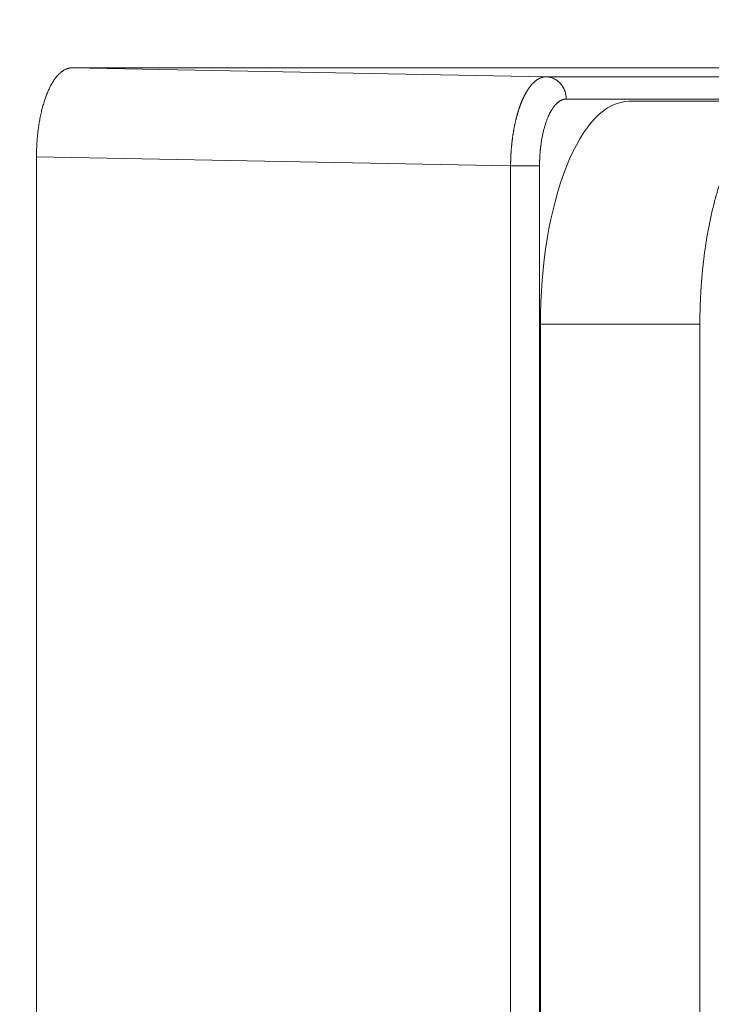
# Model space of a CAD drawing. Header units: millimetres. Extents: x 5437 to 18441, y -4466 to 3128.
# Tile 379 of 497: x 13810 to 13826, y -64 to -42. Entities that reach past the tile are written whole.
import ezdxf

# ---------------------------------------------------------------- set-up
doc = ezdxf.new("R2010")
doc.units = ezdxf.units.MM
doc.layers.add('1', color=7, linetype='Continuous', true_color=0xffffff)
doc.dimstyles.get("Standard").update_dxf_attribs({"dimtxt": 0.18, "dimasz": 0.18, "dimexe": 0.18, "dimexo": 0.0625, "dimgap": 0.09, "dimtad": 0, "dimtih": 1, "dimtoh": 1, "dimdec": 4, "dimzin": 0, "dimdsep": 46, "dimtxsty": 'Standard', "dimcen": 0.09, "dimadec": 0, "dimazin": 0, "dimtfac": 1, "dimtdec": 4, "dimtofl": 0, "dimtmove": 0, "dimatfit": 3, "dimfxl": 1, "dimtolj": 1, "dimtzin": 0, "dimarcsym": 0})

# ---------------------------------------------------------------- blocks, each defined once
blk = doc.blocks.new('*D3')
at = {"color": 0, "lineweight": -2, "transparency": 16777216}
for p, q in [((13674.147, 1169.564), (14135.36, 1169.564)), ((13833.147, -580.436), (14135.36, -580.436))]:
    blk.add_line(p, q, dxfattribs=at)
at = {"color": 0, "lineweight": 0, "transparency": 16777216}
for p, q in [((14135.18, 1089.564), (14135.18, 421.321)), ((14135.18, -500.436), (14135.18, 167.808))]:
    blk.add_line(p, q, dxfattribs=at)
at = {"color": 0, "lineweight": 20, "transparency": 16777216}
for points in [[(14121.847, 1089.564), (14148.514, 1089.564), (14135.18, 1169.564)], [(14121.847, -500.436), (14148.514, -500.436), (14135.18, -580.436)]]:
    blk.add_solid(points, dxfattribs=at)
at = {"layer": 'Defpoints', "color": 0, "lineweight": 20, "transparency": 16777216}
for p in [(13674.085, 1169.564), (13833.085, -580.436), (14135.18, -580.436)]:
    blk.add_point(p, dxfattribs=at)
at = {"color": 0, "lineweight": 20, "transparency": 16777216, "insert": (14135.18, 294.564), "char_height": 80, "attachment_point": 5, "rotation": 270}
blk.add_mtext('\\A1;1750', dxfattribs=at)
blk = doc.blocks.new('*D4')
at = {"color": 0, "lineweight": -2, "transparency": 16777216}
for p, q in [((13346.81, 234.502), (13346.81, -825.635)), ((13857.587, -64.498), (13857.587, -825.635))]:
    blk.add_line(p, q, dxfattribs=at)
at = {"color": 0, "lineweight": 0, "transparency": 16777216}
for p, q in [((13426.81, -825.455), (13508.775, -825.455)), ((13777.587, -825.455), (13695.622, -825.455))]:
    blk.add_line(p, q, dxfattribs=at)
at = {"color": 0, "lineweight": 20, "transparency": 16777216}
for points in [[(13426.81, -812.121), (13426.81, -838.788), (13346.81, -825.455)], [(13777.587, -812.121), (13777.587, -838.788), (13857.587, -825.455)]]:
    blk.add_solid(points, dxfattribs=at)
at = {"layer": 'Defpoints', "color": 0, "lineweight": 20, "transparency": 16777216}
for p in [(13346.81, 234.564), (13857.587, -64.436), (13346.81, -825.455)]:
    blk.add_point(p, dxfattribs=at)
at = {"color": 0, "lineweight": 20, "transparency": 16777216, "insert": (13602.199, -825.455), "char_height": 80, "attachment_point": 5}
blk.add_mtext('\\A1;515', dxfattribs=at)

msp = doc.modelspace()

# ---------------------------------------------------------------- linework, layer by layer
at = {"layer": '1', "color": 0, "lineweight": 20}
for p, q in [((13826.61187, -43.43566), (13811.47257, -43.43566)), ((13811.47257, -43.43566), (13822.10856, -43.63655)), ((13822.10856, -43.63655), (13837.08779, -43.63655)), ((13837.5384, -44.13647), (13822.55917, -44.13647)), ((13823.97324, -44.18566), (13827.55037, -44.18566)), ((13810.6759, -45.43536), (13810.6759, -83.43597)), ((13821.31189, -45.63624), (13810.6759, -45.43536)), ((13821.31189, -83.23508), (13821.31189, -45.63624)), ((13821.96166, -45.63624), (13821.96166, -83.23508)), ((13821.98126, -49.18566), (13821.98126, -79.68566)), ((13825.55839, -49.18566), (13821.98126, -49.18566)), ((13825.55839, -79.68566), (13825.55839, -49.18566))]:
    msp.add_line(p, q, dxfattribs=at)
msp.add_ellipse((13823.97324, -49.18566), major_axis=(0, -5), ratio=0.39839611, start_param=3.14159265, end_param=4.71238898, dxfattribs=at)
for points, degree, knots in [([(13810.6759, -45.43536), (13810.6759, -45.24173), (13810.68523, -45.04222), (13810.70504, -44.84188), (13810.76565, -44.45616), (13810.86534, -44.11569), (13810.92349, -43.96387), (13811.05518, -43.70038), (13811.20686, -43.5329), (13811.28616, -43.47529), (13811.37169, -43.44182), (13811.45504, -43.43607), (13811.4609, -43.4358), (13811.46674, -43.43566), (13811.47257, -43.43566)], 5, [0, 0, 0, 0, 0, 0, 0.32746887, 0.32746887, 0.32746887, 0.64841662, 0.64841662, 0.64841662, 0.97525169, 0.97525169, 0.97525169, 1, 1, 1, 1, 1, 1]), ([(13821.31189, -45.63624), (13821.31193, -45.62907), (13821.312, -45.61473), (13821.31223, -45.59322), (13821.31255, -45.57171), (13821.31295, -45.55021), (13821.31345, -45.52872), (13821.31404, -45.50724), (13821.31473, -45.48578), (13821.3155, -45.46433), (13821.31636, -45.44291), (13821.31732, -45.42151), (13821.31837, -45.40013), (13821.31951, -45.37878), (13821.32074, -45.35746), (13821.32206, -45.33617), (13821.32347, -45.31492), (13821.32497, -45.2937), (13821.32656, -45.27252), (13821.32824, -45.25139), (13821.33001, -45.2303), (13821.33187, -45.20926), (13821.33382, -45.18826), (13821.33586, -45.16732), (13821.33799, -45.14643), (13821.3402, -45.1256), (13821.34251, -45.10483), (13821.3449, -45.08412), (13821.34738, -45.06348), (13821.34994, -45.0429), (13821.3526, -45.02239), (13821.35534, -45.00195), (13821.35816, -44.98158), (13821.36108, -44.96129), (13821.36408, -44.94108), (13821.36716, -44.92095), (13821.37033, -44.9009), (13821.37358, -44.88093), (13821.37692, -44.86106), (13821.38034, -44.84127), (13821.38384, -44.82158), (13821.38743, -44.80198), (13821.3911, -44.78247), (13821.39485, -44.76307), (13821.39868, -44.74376), (13821.40259, -44.72456), (13821.40659, -44.70547), (13821.41066, -44.68648), (13821.41482, -44.6676), (13821.41905, -44.64884), (13821.42336, -44.63019), (13821.42775, -44.61165), (13821.43222, -44.59324), (13821.43677, -44.57494), (13821.44139, -44.55677), (13821.44609, -44.53872), (13821.45086, -44.5208), (13821.45571, -44.50301), (13821.46063, -44.48535), (13821.46563, -44.46783), (13821.4707, -44.45044), (13821.47584, -44.43318), (13821.48105, -44.41607), (13821.48634, -44.39909), (13821.49169, -44.38226), (13821.49712, -44.36558), (13821.50262, -44.34904), (13821.50818, -44.33265), (13821.51382, -44.31641), (13821.51952, -44.30033), (13821.52528, -44.28439), (13821.53112, -44.26862), (13821.53702, -44.253), (13821.54298, -44.23755), (13821.54901, -44.22225), (13821.5551, -44.20712), (13821.56126, -44.19216), (13821.56748, -44.17736), (13821.57375, -44.16273), (13821.58009, -44.14827), (13821.58649, -44.13399), (13821.59295, -44.11987), (13821.59947, -44.10594), (13821.60604, -44.09218), (13821.61267, -44.07859), (13821.61936, -44.06519), (13821.6261, -44.05197), (13821.6329, -44.03894), (13821.63975, -44.02609), (13821.64666, -44.01342), (13821.65362, -44.00095), (13821.66062, -43.98866), (13821.66768, -43.97656), (13821.67479, -43.96466), (13821.68195, -43.95295), (13821.68916, -43.94143), (13821.69641, -43.93011), (13821.70371, -43.91899), (13821.71105, -43.90806), (13821.71845, -43.89734), (13821.72588, -43.88682), (13821.73336, -43.8765), (13821.74088, -43.86638), (13821.74844, -43.85647), (13821.75604, -43.84676), (13821.76368, -43.83726), (13821.77137, -43.82797), (13821.77908, -43.81889), (13821.78684, -43.81002), (13821.79463, -43.80136), (13821.80246, -43.79291), (13821.81032, -43.78468), (13821.81822, -43.77666), (13821.82615, -43.76886), (13821.83411, -43.76127), (13821.8421, -43.7539), (13821.85012, -43.74674), (13821.85817, -43.73981), (13821.86625, -43.73309), (13821.87435, -43.7266), (13821.88248, -43.72033), (13821.89064, -43.71427), (13821.89882, -43.70844), (13821.90703, -43.70284), (13821.91526, -43.69745), (13821.9235, -43.6923), (13821.93177, -43.68736), (13821.94006, -43.68265), (13821.94837, -43.67817), (13821.9567, -43.67392), (13821.96504, -43.66989), (13821.9734, -43.66609), (13821.98178, -43.66252), (13821.99017, -43.65917), (13821.99857, -43.65606), (13822.00698, -43.65317), (13822.01541, -43.65051), (13822.02384, -43.64809), (13822.03229, -43.64589), (13822.04074, -43.64393), (13822.0492, -43.64219), (13822.05767, -43.64068), (13822.06615, -43.63941), (13822.07462, -43.63837), (13822.0831, -43.63756), (13822.09159, -43.63698), (13822.10008, -43.63662), (13822.10573, -43.63657), (13822.10856, -43.63655)], 3, [0, 0, 0, 0, 0.0068497, 0.01369939, 0.02054906, 0.02739871, 0.03424835, 0.04109798, 0.04794759, 0.05479718, 0.06164676, 0.06849633, 0.07534588, 0.08219542, 0.08904495, 0.09589446, 0.10274396, 0.10959344, 0.11644291, 0.12329237, 0.13014182, 0.13699126, 0.14384068, 0.15069009, 0.1575395, 0.16438889, 0.17123827, 0.17808763, 0.18493699, 0.19178634, 0.19863568, 0.20548501, 0.21233432, 0.21918363, 0.22603293, 0.23288222, 0.23973151, 0.24658078, 0.25343005, 0.2602793, 0.26712855, 0.2739778, 0.28082703, 0.28767626, 0.29452548, 0.30137469, 0.3082239, 0.3150731, 0.3219223, 0.32877149, 0.33562067, 0.34246985, 0.34931902, 0.35616819, 0.36301736, 0.36986652, 0.37671567, 0.38356482, 0.39041397, 0.39726312, 0.40411226, 0.41096139, 0.41781053, 0.42465966, 0.43150879, 0.43835792, 0.44520704, 0.45205617, 0.45890529, 0.46575441, 0.47260353, 0.47945265, 0.48630177, 0.49315088, 0.5, 0.50684912, 0.51369823, 0.52054735, 0.52739647, 0.53424559, 0.54109471, 0.54794383, 0.55479296, 0.56164208, 0.56849121, 0.57534034, 0.58218947, 0.58903861, 0.59588774, 0.60273688, 0.60958603, 0.61643518, 0.62328433, 0.63013348, 0.63698264, 0.64383181, 0.65068098, 0.65753015, 0.66437933, 0.67122851, 0.6780777, 0.6849269, 0.6917761, 0.69862531, 0.70547452, 0.71232374, 0.71917297, 0.7260222, 0.73287145, 0.7397207, 0.74656995, 0.75341922, 0.76026849, 0.76711778, 0.77396707, 0.78081637, 0.78766568, 0.79451499, 0.80136432, 0.80821366, 0.81506301, 0.82191237, 0.82876173, 0.83561111, 0.8424605, 0.8493099, 0.85615932, 0.86300874, 0.86985818, 0.87670763, 0.88355709, 0.89040656, 0.89725604, 0.90410554, 0.91095505, 0.91780458, 0.92465412, 0.93150367, 0.93835324, 0.94520282, 0.95205241, 0.95890202, 0.96575165, 0.97260129, 0.97945094, 0.98630061, 0.9931503, 1, 1, 1, 1]), ([(13822.55917, -44.13647), (13822.49276, -44.13647), (13822.42404, -44.15962), (13822.35529, -44.20917), (13822.22464, -44.36102), (13822.11585, -44.60624), (13822.0697, -44.74791), (13822.00807, -45.01006), (13821.97466, -45.29259), (13821.96586, -45.40862), (13821.96166, -45.52376), (13821.96166, -45.63624)], 5, [0, 0, 0, 0, 0, 0, 0.37585095, 0.37585095, 0.37585095, 0.7463529, 0.7463529, 0.7463529, 1, 1, 1, 1, 1, 1]), ([(13827.55037, -44.18566), (13827.33217, -44.18566), (13827.11396, -44.26066), (13826.90119, -44.41069), (13826.4975, -44.85307), (13826.15605, -45.55156), (13826.00553, -45.95775), (13825.76938, -46.80328), (13825.62591, -47.76855), (13825.5809, -48.23497), (13825.55839, -48.71032), (13825.55839, -49.18566)], 5, [0, 0, 0, 0, 0, 0, 0.3486903, 0.3486903, 0.3486903, 0.6973806, 0.6973806, 0.6973806, 1, 1, 1, 1, 1, 1])]:
    msp.add_open_spline(points, degree=degree, knots=knots, dxfattribs=at)
for points in [[(13822.10856, -43.63655), (13822.55917, -43.64512), (13822.55917, -44.13647)], [(13821.31189, -45.63624), (13821.76591, -45.63624), (13821.96166, -45.63624)]]:
    msp.add_rational_spline(points, [1, 0.713250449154, 1], degree=2, dxfattribs=at)

# ---------------------------------------------------------------- dimensions: what is measured, and where the dimension line sits
at = {"color": 0, "lineweight": 20}
dim = msp.add_linear_dim(base=(14135.18029, -580.43566), p1=(13674.08476, 1169.56434), p2=(13833.08476, -580.43566), angle=90, dimstyle='Standard', override={"dimtxt": 80, "dimasz": 80, "dimdec": 0, "dimlwd": 0}, dxfattribs=at)
dim.commit()
dim.dimension.update_dxf_attribs({"geometry": '*D3', "text_midpoint": (14135.18029, 294.56434), "text_rotation": 270})
dim = msp.add_linear_dim(base=(13346.81039, -825.45454), p1=(13857.58667, -64.43566), p2=(13346.81039, 234.56434), text='515', dimstyle='Standard', override={"dimtxt": 80, "dimasz": 80, "dimdec": 0, "dimlwd": 0}, dxfattribs=at)
dim.commit()
dim.dimension.update_dxf_attribs({"geometry": '*D4', "text_midpoint": (13602.19853, -825.45454)})

doc.saveas('drawing.dxf')
